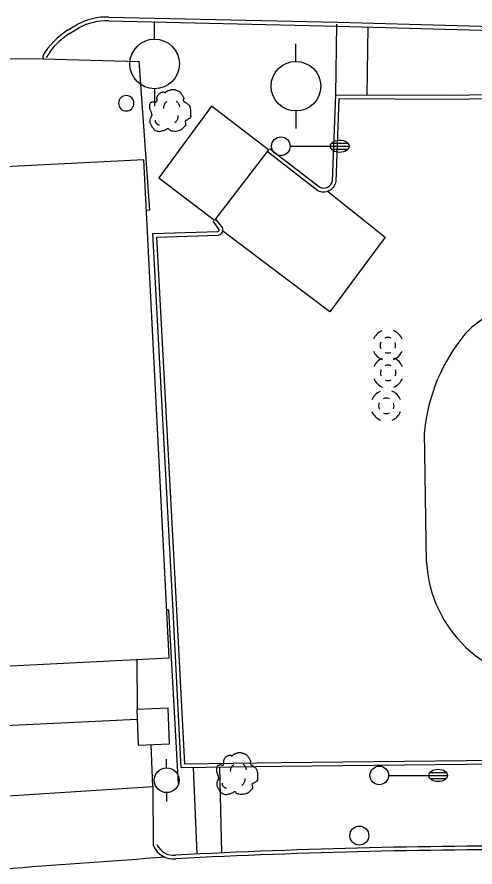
# Model space of a CAD drawing. Extents: x 2145380 to 2157287, y 139568 to 149130.
# Drawn here: x 2150462.3 to 2150536.2, y 145468.8 to 145606 of the extents above; entities that cross this region are included whole.
import ezdxf

# ---------------------------------------------------------------- set-up
doc = ezdxf.new("R2010")
doc.units = 0
for name, color, linetype in [('Default', 7, 'Continuous'), ('TOPO_Asphalt', 7, 'Continuous'), ('TOPO_Building', 7, 'Continuous'), ('TOPO_Curb Back', 7, 'Continuous'), ('TOPO_Dirt Grav', 7, 'Continuous'), ('TOPO_DRAIN_Manhole', 7, 'Continuous'), ('TOPO_Fence', 7, 'Continuous'), ('TOPO_Light Pole', 7, 'Continuous'), ('TOPO_Misc', 7, 'Continuous'), ('TOPO_Power Pole', 7, 'Continuous'), ('TOPO_Sidewalk', 7, 'Continuous'), ('TOPO_Tree', 7, 'Continuous'), ('TOPO_Wall Freestanding', 7, 'Continuous'), ('TOPO_Water Meter', 7, 'Continuous')]:
    doc.layers.add(name, color=color, linetype=linetype)

# ---------------------------------------------------------------- blocks, each defined once
blk = doc.blocks.new('LP')
at = {"layer": 'TOPO_Light Pole'}
blk.add_line((3.81, 0), (20.32, 0), dxfattribs=at)
for points in [[(20.32, 0), (27.94, 0)], [(20.32, 0), (23.5, 0)], [(20.83, 1.27), (27.43, 1.27)], [(20.83, 1.27), (23.5, 1.27)], [(23.71, 1.27), (27.43, 1.27)], [(23.71, 0), (27.94, 0)], [(20.83, -1.27), (27.43, -1.27)], [(20.83, -1.27), (23.5, -1.27)], [(23.71, -1.27), (27.43, -1.27)]]:
    blk.add_lwpolyline(points, dxfattribs=at)
blk.add_circle((0, 0), 3.81, dxfattribs=at)
blk.add_ellipse((24.13, 0), major_axis=(3.81, 0), ratio=0.666667, dxfattribs=at)
blk = doc.blocks.new('POST')
at = {"layer": 'TOPO_Misc'}
for start, end in [(90, 180), (180, 270), (360, 90), (270, 0)]:
    blk.add_arc((-0.01, 0.03), 3.16, start, end, dxfattribs=at)
blk = doc.blocks.new('MHEXST')
at = {"layer": 'TOPO_DRAIN_Manhole'}
for centre, radius, start, end in [((-0.14, 0.26), 12.7, 112.97475, 158.26364), ((-0.14, 0.26), 12.7, 22.07441, 68.69913), ((-0.08, 0.11), 6.35, 157.97219, 204.16105), ((-0.08, 0.11), 6.35, 66.19406, 113.69103), ((-0.08, 0.11), 6.35, 336.80229, 21.40458), ((-0.14, 0.26), 12.7, 202.6921, 248.19382), ((-0.08, 0.11), 6.35, 248.57914, 293.19947), ((-0.14, 0.26), 12.7, 291.79631, 337.30323)]:
    blk.add_arc(centre, radius, start, end, dxfattribs=at)
blk = doc.blocks.new('POWPOL')
at = {"layer": 'TOPO_Power Pole'}
for p, q in [((0, 10.16), (0, 17.34)), ((0, -10.16), (0, -17.34))]:
    blk.add_line(p, q, dxfattribs=at)
blk.add_circle((0, 0), 10.16, dxfattribs=at)
blk = doc.blocks.new('TREE')
at = {"layer": 'TOPO_Tree'}
for points in [[(-14.07, -0.4), (-14.17, 0.5), (-14.37, 1.38), (-14.6, 2.25), (-14.84, 3.17), (-15.47, 3.96), (-15.66, 4.9), (-15.8, 5.59), (-15.71, 6.31), (-15.66, 7.01), (-15.6, 7.91), (-15.72, 8.8), (-15.13, 9.66), (-14.62, 10.42), (-13.76, 10.49), (-13.02, 10.72), (-12.18, 10.98), (-11.06, 10), (-10.37, 10.72), (-9.4, 11.74), (-10.29, 13.28), (-9.84, 14.42), (-9.56, 15.15), (-9.32, 15.89), (-8.78, 16.54), (-8.18, 17.26), (-7.5, 17.68), (-6.67, 18.13), (-6.14, 18.41), (-5.61, 18.61), (-5.08, 18.66), (-4.55, 18.71), (-4.02, 18.54), (-3.49, 18.13)], [(-3.49, 17.6), (-3.07, 18.27), (-2.58, 18.8), (-1.9, 19.19), (-1.05, 19.68), (-0.19, 19.96), (0.74, 20.24), (1.62, 20.51), (2.51, 20.82), (3.39, 20.77), (4.1, 20.73), (4.8, 20.47), (5.51, 20.24), (6.43, 19.95), (7.32, 19.73), (8.15, 19.19), (9.36, 18.4), (10.02, 17.21), (10.8, 16.01), (11.24, 15.33), (11.58, 14.62), (11.86, 13.89), (12.17, 13.08), (11.37, 12.02), (11.86, 11.25), (12, 11.03), (12.18, 10.86), (12.39, 10.72), (12.91, 10.35), (13.45, 10.02), (13.97, 9.66), (14.7, 9.16), (15.41, 8.68), (16.09, 8.07), (16.7, 7.53), (16.93, 6.73), (17.15, 5.95), (17.59, 4.38), (17.71, 2.77), (17.68, 1.19), (17.65, -0.25), (17.83, -2.22), (16.62, -3.04), (15.47, -3.83), (14.31, -4.58), (13.16, -5.35)], [(-4.21, 5.09), (-4.46, 6.09), (-4.3, 7.21), (-3.84, 8.21), (-3.33, 9.34), (-2.71, 10.27), (-1.64, 10.97)], [(5.89, 11.15), (6.5, 10.68), (6.96, 10.17), (7.36, 9.5), (7.93, 8.56), (8.31, 7.6), (8.46, 6.56)], [(13.16, -5.34), (13.25, -5.81), (13.36, -6.28), (13.45, -6.75), (13.76, -8.52), (12.24, -10.03), (10.8, -11.51), (9.98, -12.34), (9.13, -12.77), (8.15, -13.1), (5.97, -13.83), (3.32, -13.56), (1.27, -13.1), (0.49, -12.92), (-0.06, -11.44), (-0.84, -11.51), (-2.04, -11.61), (-3.28, -12.78), (-4.55, -13.1), (-6.06, -13.47), (-7.77, -14.03), (-9.31, -13.62), (-11.36, -13.09), (-12.84, -11.41), (-14.07, -9.39), (-15.32, -7.35), (-15.61, -5.13), (-15.13, -3.04), (-14.87, -1.89), (-13.91, -0.75), (-13.54, 0.13)], [(-11.38, -4.46), (-11.47, -5.41), (-11.03, -6.32), (-10.09, -7.22), (-9.3, -7.97), (-8.49, -8.26), (-7.7, -8.14)], [(4.79, -6.29), (5.71, -5.66), (6.3, -4.92), (6.81, -3.91), (7.36, -2.81), (7.63, -1.7), (7.54, -0.6)]]:
    blk.add_open_spline(points, degree=3, dxfattribs=at)
blk = doc.blocks.new('WTRMTR')
at = {"layer": 'Default'}
blk.add_circle((0, 0), 3.89, dxfattribs=at)

msp = doc.modelspace()

# ---------------------------------------------------------------- linework, layer by layer
at = {"layer": 'TOPO_Asphalt'}
for p, q in [((2150440.87, 145599.34), (2150466.49, 145599.27)), ((2150481.59, 145502.29), (2150481.68, 145494.26))]:
    msp.add_line(p, q, dxfattribs=at)
for points in [[(2150466.45, 145599.75), (2150466.49, 145599.27), (2150481.95, 145598.81)], [(2150512.36, 145577.88), (2150521.68, 145570.46), (2150512.72, 145558.42), (2150495.46, 145571.42)], [(2150481.64, 145492.63), (2150445.81, 145490.92), (2150445.24, 145504.19), (2150442.93, 145504.13), (2150440.83, 145550.21)], [(2150528.34, 145518.02), (2150528.01, 145539.07)], [(2150484.29, 145472.22), (2150484.22, 145481.74), (2150438.31, 145478.8), (2150439, 145469.93)]]:
    msp.add_lwpolyline(points, dxfattribs=at)
for centre, radius, start, end in [((2150543.25, 145547.31), 11.49, 96.7362, 139.3886), ((2150556.64, 145536.42), 28.75, 140.2733, 174.7087), ((2150548.79, 145519.12), 20.48, 183.066, 270.0157), ((2151675.8, 129001.47), 16511.82, 94.131638, 94.302072)]:
    msp.add_arc(centre, radius, start, end, dxfattribs=at)
at = {"layer": 'TOPO_Building'}
for points in [[(2150444.3, 145580.99), (2150448.36, 145500.61), (2150486.81, 145502.55), (2150482.75, 145582.93)], [(2150481.58, 145494.25), (2150481.8, 145488.48), (2150486.86, 145488.67), (2150486.64, 145494.44)]]:
    msp.add_lwpolyline(points, close=True, dxfattribs=at)
at = {"layer": 'TOPO_Curb Back'}
for points in [[(2150477.09, 145605.99), (2150514.04, 145605.14), (2150575.62, 145603.42), (2150617.56, 145602.28), (2150623.61, 145602.1)], [(2150470.44, 145603.85), (2150471.95, 145604.77)], [(2150477.07, 145605.39), (2150514.02, 145604.54), (2150575.61, 145602.82), (2150617.55, 145601.68), (2150623.6, 145601.5)], [(2150470.76, 145603.34), (2150472.25, 145604.25)], [(2150513.15, 145579.53), (2150513.68, 145593.46), (2150532.18, 145593.36), (2150585.35, 145594.27), (2150619.78, 145594.61), (2150620.1, 145576.6)], [(2150513.75, 145579.46), (2150514.26, 145592.85), (2150532.19, 145592.76), (2150585.36, 145593.67), (2150619.19, 145594), (2150619.5, 145576.63)], [(2150502.63, 145584.33), (2150510.79, 145578.01)], [(2150503, 145584.8), (2150511.11, 145578.52)], [(2150494.89, 145571.72), (2150493.89, 145573.02)], [(2150495.43, 145572.01), (2150494.36, 145573.38)], [(2150590.52, 145485.9), (2150584.61, 145485.96), (2150544.67, 145485.45), (2150504.87, 145485.03), (2150488.76, 145484.82), (2150487.47, 145510.22), (2150484.19, 145571.04), (2150494.66, 145571.37)], [(2150590.57, 145486.5), (2150584.61, 145486.56), (2150544.67, 145486.05), (2150504.86, 145485.63), (2150489.33, 145485.43), (2150488.07, 145510.25), (2150484.82, 145570.46), (2150494.71, 145570.78)]]:
    msp.add_lwpolyline(points, dxfattribs=at)
for centre, radius, start, end in [((2150476.8, 145595.78), 10.22, 88.4071, 118.3255), ((2150476.8, 145595.77), 9.62, 88.3994, 118.2309), ((2150476.94, 145593.51), 12.21, 122.1593, 149.2724), ((2150476.94, 145593.51), 11.61, 122.1601, 149.2707), ((2150511.73, 145579.84), 2.06, 242.8203, 349.3049), ((2150511.73, 145579.84), 1.46, 244.8145, 347.6961), ((2150494.6, 145571.67), 0.3, 280.7327, 10.356), ((2150494.6, 145571.67), 0.9, 276.9645, 22.0773), ((2150487.49, 145473.6), 3.48, 203.2717, 276.5801), ((2150487.49, 145473.6), 2.88, 203.2728, 276.9401), ((2150545.26, 144358.6), 1113.61, 89.7301, 92.9557), ((2150545.26, 144358.63), 1112.99, 89.72994, 92.95474)]:
    msp.add_arc(centre, radius, start, end, dxfattribs=at)
at = {"layer": 'TOPO_Dirt Grav'}
msp.add_line((2150484.19, 145481.73), (2150483.89, 145488.56), dxfattribs=at)
at = {"layer": 'TOPO_Fence'}
msp.add_line((2150502.82, 145584.56), (2150494.13, 145573.2), dxfattribs=at)
at = {"layer": 'TOPO_Sidewalk'}
for p, q in [((2150513.68, 145593.46), (2150513.89, 145604.84)), ((2150518.88, 145604.4), (2150518.72, 145593.43)), ((2150491.35, 145470.91), (2150490.77, 145484.85)), ((2150494.92, 145484.9), (2150495.24, 145471.09))]:
    msp.add_line(p, q, dxfattribs=at)
at = {"layer": 'TOPO_Wall Freestanding'}
for points in [[(2150481.95, 145598.85), (2150483.62, 145574.84), (2150483.16, 145574.77)], [(2150502.82, 145584.56), (2150493.63, 145591.61), (2150485.13, 145580.04), (2150494.13, 145573.2)], [(2150488.3, 145482.21), (2150486.78, 145510.26), (2150486.42, 145510.24)]]:
    msp.add_lwpolyline(points, dxfattribs=at)

# ---------------------------------------------------------------- block references
at = {"layer": 'TOPO_DRAIN_Manhole', "xscale": 0.19685000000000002, "yscale": 0.19685000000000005}
for p in [(2150522.12, 145553), (2150522.17, 145548.55), (2150521.87, 145543.22)]:
    msp.add_blockref('MHEXST', p, dxfattribs=at)
at = {"layer": 'TOPO_Light Pole', "xscale": 0.39370000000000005, "yscale": 0.3937000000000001}
for p in [(2150504.84, 145585.14), (2150520.71, 145483.59)]:
    msp.add_blockref('LP', p, dxfattribs=at)
at = {"layer": 'TOPO_Misc', "xscale": 0.39370000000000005, "yscale": 0.3937000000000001}
msp.add_blockref('POST', (2150479.9, 145592.06), dxfattribs=at)
at = {"layer": 'TOPO_Power Pole'}
for p, xscale, yscale in [((2150484.47, 145598.43), 0.39370000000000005, 0.3937000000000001), ((2150507.27, 145594.83), 0.39370000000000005, 0.3937000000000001), ((2150486.41, 145482.82), 0.19685000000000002, 0.19685000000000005)]:
    msp.add_blockref('POWPOL', p, dxfattribs=dict(at, xscale=xscale, yscale=yscale))
at = {"layer": 'TOPO_Tree', "xscale": 0.19685000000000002, "yscale": 0.19685000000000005}
for p in [(2150486.8, 145590.22), (2150497.59, 145483.2)]:
    msp.add_blockref('TREE', p, dxfattribs=at)
at = {"layer": 'TOPO_Water Meter', "xscale": 0.39370000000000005, "yscale": 0.3937000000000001}
msp.add_blockref('WTRMTR', (2150517.5, 145473.88), dxfattribs=at)

doc.saveas('drawing.dxf')
